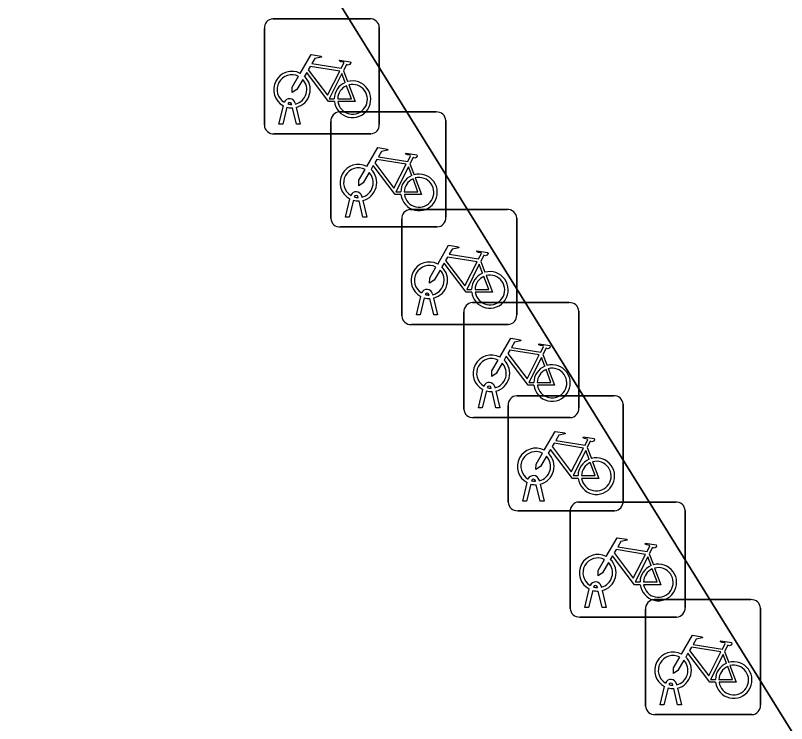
# Model space of a CAD drawing. Extents: x 159279 to 160377, y 384531 to 385888.
# Drawn here: x 159793.08 to 159799.78, y 385579.22 to 385585.37 of the extents above; entities that cross this region are included whole.
import ezdxf

# ---------------------------------------------------------------- set-up
doc = ezdxf.new("R2010")
doc.units = 0
for name, color, linetype in [('IMGEO_Fietsenrek', 7, 'Continuous'), ('IMGEO_Groenvoorziening', 7, 'Continuous'), ('IMGEO_Voetpad_open', 7, 'Continuous')]:
    doc.layers.add(name, color=color, linetype=linetype)

msp = doc.modelspace()

# ---------------------------------------------------------------- linework, layer by layer
at = {"layer": 'IMGEO_Fietsenrek'}
for p, q in [((159795.3199, 385585.3435), (159796.1608, 385585.3435)), ((159796.1608, 385585.3435), (159795.3199, 385585.3435)), ((159795.2455, 385584.4189), (159795.2455, 385585.2598)), ((159795.2455, 385585.2598), (159795.2455, 385584.4189)), ((159796.2445, 385585.2691), (159796.2445, 385584.4282)), ((159796.2445, 385584.4282), (159796.2445, 385585.2691)), ((159795.9322, 385584.8932), (159795.9685, 385584.798)), ((159795.3725, 385584.4283), (159795.4108, 385584.5883)), ((159795.4412, 385584.5761), (159795.4059, 385584.4283)), ((159795.4829, 385584.5999), (159795.4819, 385584.6042)), ((159795.524, 385584.4283), (159795.4901, 385584.57)), ((159795.5136, 385584.6114), (159795.5154, 385584.6035)), ((159795.5224, 385584.5743), (159795.5574, 385584.4283)), ((159795.8979, 385584.5345), (159796.7388, 385584.5345)), ((159796.7388, 385584.5345), (159795.8979, 385584.5345)), ((159795.4059, 385584.4283), (159795.3725, 385584.4283)), ((159795.5574, 385584.4283), (159795.524, 385584.4283)), ((159795.8235, 385583.6099), (159795.8235, 385584.4508)), ((159795.8235, 385584.4508), (159795.8235, 385583.6099)), ((159796.8225, 385584.4601), (159796.8225, 385583.6192)), ((159796.8225, 385583.6192), (159796.8225, 385584.4601)), ((159796.1701, 385584.3445), (159795.3292, 385584.3445)), ((159795.3292, 385584.3445), (159796.1701, 385584.3445)), ((159796.5102, 385584.0842), (159796.5465, 385583.989)), ((159795.9505, 385583.6193), (159795.9888, 385583.7793)), ((159796.0192, 385583.7671), (159795.9839, 385583.6193)), ((159796.0609, 385583.7909), (159796.0599, 385583.7952)), ((159796.102, 385583.6193), (159796.0681, 385583.761)), ((159796.0916, 385583.8024), (159796.0934, 385583.7945)), ((159796.1004, 385583.7653), (159796.1354, 385583.6193)), ((159796.5139, 385583.6865), (159797.3548, 385583.6865)), ((159797.3548, 385583.6865), (159796.5139, 385583.6865)), ((159795.9839, 385583.6193), (159795.9505, 385583.6193)), ((159796.1354, 385583.6193), (159796.102, 385583.6193)), ((159797.4385, 385583.6121), (159797.4385, 385582.7712)), ((159797.4385, 385582.7712), (159797.4385, 385583.6121)), ((159796.4395, 385582.7619), (159796.4395, 385583.6028)), ((159796.4395, 385583.6028), (159796.4395, 385582.7619)), ((159796.7481, 385583.5355), (159795.9072, 385583.5355)), ((159795.9072, 385583.5355), (159796.7481, 385583.5355)), ((159797.1262, 385583.2362), (159797.1625, 385583.141)), ((159796.6769, 385582.9429), (159796.6759, 385582.9472)), ((159796.7076, 385582.9544), (159796.7094, 385582.9465)), ((159796.5665, 385582.7713), (159796.6048, 385582.9313)), ((159796.6352, 385582.9191), (159796.5999, 385582.7713)), ((159796.718, 385582.7713), (159796.6841, 385582.913)), ((159796.7164, 385582.9173), (159796.7514, 385582.7713)), ((159797.0539, 385582.8775), (159797.8948, 385582.8775)), ((159797.8948, 385582.8775), (159797.0539, 385582.8775)), ((159797.9785, 385582.8031), (159797.9785, 385581.9622)), ((159797.9785, 385581.9622), (159797.9785, 385582.8031)), ((159796.5999, 385582.7713), (159796.5665, 385582.7713)), ((159796.7514, 385582.7713), (159796.718, 385582.7713)), ((159796.9795, 385581.9529), (159796.9795, 385582.7938)), ((159796.9795, 385582.7938), (159796.9795, 385581.9529)), ((159797.3641, 385582.6875), (159796.5232, 385582.6875)), ((159796.5232, 385582.6875), (159797.3641, 385582.6875)), ((159797.6662, 385582.4272), (159797.7025, 385582.332)), ((159797.2169, 385582.1339), (159797.2159, 385582.1382)), ((159797.2476, 385582.1454), (159797.2494, 385582.1375)), ((159797.1065, 385581.9623), (159797.1448, 385582.1223)), ((159797.1752, 385582.1101), (159797.1399, 385581.9623)), ((159797.258, 385581.9623), (159797.2241, 385582.104)), ((159797.2564, 385582.1083), (159797.2914, 385581.9623)), ((159797.4389, 385582.0685), (159798.2798, 385582.0685)), ((159798.2798, 385582.0685), (159797.4389, 385582.0685)), ((159797.1399, 385581.9623), (159797.1065, 385581.9623)), ((159797.2914, 385581.9623), (159797.258, 385581.9623)), ((159797.3645, 385581.1439), (159797.3645, 385581.9848)), ((159797.3645, 385581.9848), (159797.3645, 385581.1439)), ((159798.3635, 385581.9941), (159798.3635, 385581.1532)), ((159798.3635, 385581.1532), (159798.3635, 385581.9941)), ((159797.9041, 385581.8785), (159797.0632, 385581.8785)), ((159797.0632, 385581.8785), (159797.9041, 385581.8785)), ((159798.0512, 385581.6182), (159798.0875, 385581.523)), ((159797.6019, 385581.3249), (159797.6009, 385581.3292)), ((159797.6326, 385581.3364), (159797.6344, 385581.3285)), ((159797.4915, 385581.1533), (159797.5298, 385581.3133)), ((159797.5602, 385581.3011), (159797.5249, 385581.1533)), ((159797.643, 385581.1533), (159797.6091, 385581.295)), ((159797.6414, 385581.2993), (159797.6764, 385581.1533)), ((159797.5249, 385581.1533), (159797.4915, 385581.1533)), ((159797.6764, 385581.1533), (159797.643, 385581.1533)), ((159797.9779, 385581.1445), (159798.8188, 385581.1445)), ((159798.8188, 385581.1445), (159797.9779, 385581.1445)), ((159798.2891, 385581.0695), (159797.4482, 385581.0695)), ((159797.4482, 385581.0695), (159798.2891, 385581.0695)), ((159797.9035, 385580.2199), (159797.9035, 385581.0608)), ((159797.9035, 385581.0608), (159797.9035, 385580.2199)), ((159798.9025, 385581.0701), (159798.9025, 385580.2292)), ((159798.9025, 385580.2292), (159798.9025, 385581.0701)), ((159798.5902, 385580.6942), (159798.6265, 385580.599)), ((159798.1409, 385580.4009), (159798.1399, 385580.4052)), ((159798.1716, 385580.4124), (159798.1734, 385580.4045)), ((159798.0305, 385580.2293), (159798.0688, 385580.3893)), ((159798.0992, 385580.3771), (159798.0639, 385580.2293)), ((159798.182, 385580.2293), (159798.1481, 385580.371)), ((159798.1804, 385580.3753), (159798.2154, 385580.2293)), ((159798.6329, 385580.2965), (159799.4738, 385580.2965)), ((159799.4738, 385580.2965), (159798.6329, 385580.2965)), ((159798.0639, 385580.2293), (159798.0305, 385580.2293)), ((159798.2154, 385580.2293), (159798.182, 385580.2293)), ((159798.5585, 385579.3719), (159798.5585, 385580.2128)), ((159798.5585, 385580.2128), (159798.5585, 385579.3719)), ((159799.5575, 385580.2221), (159799.5575, 385579.3812)), ((159799.5575, 385579.3812), (159799.5575, 385580.2221)), ((159798.8281, 385580.1455), (159797.9872, 385580.1455)), ((159797.9872, 385580.1455), (159798.8281, 385580.1455)), ((159799.2452, 385579.8462), (159799.2815, 385579.751)), ((159798.6855, 385579.3813), (159798.7238, 385579.5413)), ((159798.7542, 385579.5291), (159798.7189, 385579.3813)), ((159798.7959, 385579.5529), (159798.7949, 385579.5572)), ((159798.837, 385579.3813), (159798.8031, 385579.523)), ((159798.8266, 385579.5644), (159798.8284, 385579.5565)), ((159798.8354, 385579.5273), (159798.8704, 385579.3813)), ((159798.7189, 385579.3813), (159798.6855, 385579.3813)), ((159798.8704, 385579.3813), (159798.837, 385579.3813)), ((159799.4831, 385579.2975), (159798.6422, 385579.2975)), ((159798.6422, 385579.2975), (159799.4831, 385579.2975))]:
    msp.add_line(p, q, dxfattribs=at)
for points in [[(159795.5581, 385584.8702), (159795.6528, 385585.0337), (159795.739, 385585.0199), (159795.7407, 385585.0112), (159795.6846, 385585.0003), (159795.6584, 385584.955), (159795.9136, 385584.9142)], [(159795.9136, 385584.9142), (159795.9386, 385584.963), (159795.9335, 385584.967), (159795.9103, 385584.9707), (159795.8976, 385584.9782), (159795.8966, 385584.9813), (159795.8988, 385584.9859), (159795.9936, 385584.9708), (159795.9959, 385584.9605), (159795.9865, 385584.9481), (159795.9741, 385584.9417), (159795.9596, 385584.9479), (159795.9322, 385584.8932)], [(159795.9007, 385584.889), (159795.6439, 385584.93), (159795.6272, 385584.9012), (159795.7942, 385584.6809), (159795.9007, 385584.889)], [(159795.5788, 385584.8177), (159795.5272, 385584.7285), (159795.4873, 385584.7025), (159795.4885, 385584.75), (159795.543, 385584.8442)], [(159795.8538, 385584.6255), (159795.8041, 385584.6256), (159795.6134, 385584.8773), (159795.5944, 385584.8445)], [(159795.9487, 385584.791), (159795.9194, 385584.8678), (159795.81, 385584.6497), (159795.8527, 385584.6496)], [(159795.8827, 385584.6495), (159796.0026, 385584.6493), (159795.9594, 385584.7629)], [(159795.9792, 385584.7698), (159796.0342, 385584.6252), (159795.8841, 385584.6255)], [(159796.1361, 385584.0612), (159796.2308, 385584.2247), (159796.317, 385584.2109), (159796.3187, 385584.2022), (159796.2626, 385584.1913), (159796.2364, 385584.146), (159796.4916, 385584.1052)], [(159796.4916, 385584.1052), (159796.5166, 385584.154), (159796.5115, 385584.158), (159796.4883, 385584.1617), (159796.4756, 385584.1692), (159796.4746, 385584.1723), (159796.4768, 385584.1769), (159796.5716, 385584.1618), (159796.5739, 385584.1515), (159796.5645, 385584.1391), (159796.5521, 385584.1327), (159796.5376, 385584.1389), (159796.5102, 385584.0842)], [(159796.4787, 385584.08), (159796.2219, 385584.121), (159796.2052, 385584.0922), (159796.3722, 385583.8719), (159796.4787, 385584.08)], [(159796.1568, 385584.0087), (159796.1052, 385583.9195), (159796.0653, 385583.8935), (159796.0665, 385583.941), (159796.121, 385584.0352)], [(159796.4318, 385583.8165), (159796.3821, 385583.8166), (159796.1914, 385584.0683), (159796.1724, 385584.0355)], [(159796.5267, 385583.982), (159796.4974, 385584.0588), (159796.388, 385583.8407), (159796.4307, 385583.8406)], [(159796.4607, 385583.8405), (159796.5806, 385583.8403), (159796.5374, 385583.9539)], [(159796.5572, 385583.9608), (159796.6122, 385583.8162), (159796.4621, 385583.8165)], [(159796.7521, 385583.2132), (159796.8468, 385583.3767), (159796.933, 385583.3629), (159796.9347, 385583.3542), (159796.8786, 385583.3433), (159796.8524, 385583.298), (159797.1076, 385583.2572)], [(159797.0947, 385583.232), (159796.8379, 385583.273), (159796.8212, 385583.2442), (159796.9882, 385583.0239), (159797.0947, 385583.232)], [(159797.1076, 385583.2572), (159797.1326, 385583.306), (159797.1275, 385583.31), (159797.1043, 385583.3137), (159797.0916, 385583.3212), (159797.0906, 385583.3243), (159797.0928, 385583.3289), (159797.1876, 385583.3138), (159797.1899, 385583.3035), (159797.1805, 385583.2911), (159797.1681, 385583.2847), (159797.1536, 385583.2909), (159797.1262, 385583.2362)], [(159797.0478, 385582.9685), (159796.9981, 385582.9686), (159796.8074, 385583.2203), (159796.7884, 385583.1875)], [(159797.1427, 385583.134), (159797.1134, 385583.2108), (159797.004, 385582.9927), (159797.0467, 385582.9926)], [(159796.7728, 385583.1607), (159796.7212, 385583.0715), (159796.6813, 385583.0455), (159796.6825, 385583.093), (159796.737, 385583.1872)], [(159797.0767, 385582.9925), (159797.1966, 385582.9923), (159797.1534, 385583.1059)], [(159797.1732, 385583.1128), (159797.2282, 385582.9682), (159797.0781, 385582.9685)], [(159797.2921, 385582.4042), (159797.3868, 385582.5677), (159797.473, 385582.5539), (159797.4747, 385582.5452), (159797.4186, 385582.5343), (159797.3924, 385582.489), (159797.6476, 385582.4482)], [(159797.6476, 385582.4482), (159797.6726, 385582.497), (159797.6675, 385582.501), (159797.6443, 385582.5047), (159797.6316, 385582.5122), (159797.6306, 385582.5153), (159797.6328, 385582.5199), (159797.7276, 385582.5048), (159797.7299, 385582.4945), (159797.7205, 385582.4821), (159797.7081, 385582.4757), (159797.6936, 385582.4819), (159797.6662, 385582.4272)], [(159797.5878, 385582.1595), (159797.5381, 385582.1596), (159797.3474, 385582.4113), (159797.3284, 385582.3785)], [(159797.6347, 385582.423), (159797.3779, 385582.464), (159797.3612, 385582.4352), (159797.5282, 385582.2149), (159797.6347, 385582.423)], [(159797.6827, 385582.325), (159797.6534, 385582.4018), (159797.544, 385582.1837), (159797.5867, 385582.1836)], [(159797.3128, 385582.3517), (159797.2612, 385582.2625), (159797.2213, 385582.2365), (159797.2225, 385582.284), (159797.277, 385582.3782)], [(159797.6167, 385582.1835), (159797.7366, 385582.1833), (159797.6934, 385582.2969)], [(159797.7132, 385582.3038), (159797.7682, 385582.1592), (159797.6181, 385582.1595)], [(159797.6771, 385581.5952), (159797.7718, 385581.7587), (159797.858, 385581.7449), (159797.8597, 385581.7362), (159797.8036, 385581.7253), (159797.7774, 385581.68), (159798.0326, 385581.6392)], [(159798.0326, 385581.6392), (159798.0576, 385581.688), (159798.0525, 385581.692), (159798.0293, 385581.6957), (159798.0166, 385581.7032), (159798.0156, 385581.7063), (159798.0178, 385581.7109), (159798.1126, 385581.6958), (159798.1149, 385581.6855), (159798.1055, 385581.6731), (159798.0931, 385581.6667), (159798.0786, 385581.6729), (159798.0512, 385581.6182)], [(159797.9728, 385581.3505), (159797.9231, 385581.3506), (159797.7324, 385581.6023), (159797.7134, 385581.5695)], [(159798.0197, 385581.614), (159797.7629, 385581.655), (159797.7462, 385581.6262), (159797.9132, 385581.4059), (159798.0197, 385581.614)], [(159797.6978, 385581.5427), (159797.6462, 385581.4535), (159797.6063, 385581.4275), (159797.6075, 385581.475), (159797.662, 385581.5692)], [(159798.0677, 385581.516), (159798.0384, 385581.5928), (159797.929, 385581.3747), (159797.9717, 385581.3746)], [(159798.0017, 385581.3745), (159798.1216, 385581.3743), (159798.0784, 385581.4879)], [(159798.0982, 385581.4948), (159798.1532, 385581.3502), (159798.0031, 385581.3505)], [(159798.2161, 385580.6712), (159798.3108, 385580.8347), (159798.397, 385580.8209), (159798.3987, 385580.8122), (159798.3426, 385580.8013), (159798.3164, 385580.756), (159798.5716, 385580.7152)], [(159798.5587, 385580.69), (159798.3019, 385580.731), (159798.2852, 385580.7022), (159798.4522, 385580.4819), (159798.5587, 385580.69)], [(159798.5716, 385580.7152), (159798.5966, 385580.764), (159798.5915, 385580.768), (159798.5683, 385580.7717), (159798.5556, 385580.7792), (159798.5546, 385580.7823), (159798.5568, 385580.7869), (159798.6516, 385580.7718), (159798.6539, 385580.7615), (159798.6445, 385580.7491), (159798.6321, 385580.7427), (159798.6176, 385580.7489), (159798.5902, 385580.6942)], [(159798.5118, 385580.4265), (159798.4621, 385580.4266), (159798.2714, 385580.6783), (159798.2524, 385580.6455)], [(159798.6067, 385580.592), (159798.5774, 385580.6688), (159798.468, 385580.4507), (159798.5107, 385580.4506)], [(159798.2368, 385580.6187), (159798.1852, 385580.5295), (159798.1453, 385580.5035), (159798.1465, 385580.551), (159798.201, 385580.6452)], [(159798.5407, 385580.4505), (159798.6606, 385580.4503), (159798.6174, 385580.5639)], [(159798.6372, 385580.5708), (159798.6922, 385580.4262), (159798.5421, 385580.4265)], [(159798.8711, 385579.8232), (159798.9658, 385579.9867), (159799.052, 385579.9729), (159799.0537, 385579.9642), (159798.9976, 385579.9533), (159798.9714, 385579.908), (159799.2266, 385579.8672)], [(159799.2266, 385579.8672), (159799.2516, 385579.916), (159799.2465, 385579.92), (159799.2233, 385579.9237), (159799.2106, 385579.9312), (159799.2096, 385579.9343), (159799.2118, 385579.9389), (159799.3066, 385579.9238), (159799.3089, 385579.9135), (159799.2995, 385579.9011), (159799.2871, 385579.8947), (159799.2726, 385579.9009), (159799.2452, 385579.8462)], [(159799.2137, 385579.842), (159798.9569, 385579.883), (159798.9402, 385579.8542), (159799.1072, 385579.6339), (159799.2137, 385579.842)], [(159798.8918, 385579.7707), (159798.8402, 385579.6815), (159798.8003, 385579.6555), (159798.8015, 385579.703), (159798.856, 385579.7972)], [(159799.1668, 385579.5785), (159799.1171, 385579.5786), (159798.9264, 385579.8303), (159798.9074, 385579.7975)], [(159799.2617, 385579.744), (159799.2324, 385579.8208), (159799.123, 385579.6027), (159799.1657, 385579.6026)], [(159799.2922, 385579.7228), (159799.3472, 385579.5782), (159799.1971, 385579.5785)], [(159799.1957, 385579.6025), (159799.3156, 385579.6023), (159799.2724, 385579.7159)]]:
    msp.add_lwpolyline(points, dxfattribs=at)
for centre, radius, start, end in [((159795.3232, 385585.2656), 0.0779, 92.4484, 184.28452), ((159795.3232, 385585.2656), 0.0779, 92.4484, 184.28452), ((159796.1666, 385585.2658), 0.0779, 2.4484, 94.28452), ((159796.1666, 385585.2658), 0.0779, 2.4484, 94.28452), ((159795.4851, 385584.7289), 0.159, 62.67661, 242.13685), ((159795.4851, 385584.7289), 0.129, 63.31916, 238.90302), ((159795.4851, 385584.7289), 0.129, 283.60429, 43.43025), ((159795.4851, 385584.7289), 0.159, 283.5766, 46.60424), ((159796.0117, 385584.6449), 0.159, 113.3408, 178.32165), ((159796.0117, 385584.6449), 0.159, 187.0065, 105.77075), ((159796.0117, 385584.6449), 0.129, 113.92302, 177.95563), ((159796.0117, 385584.6449), 0.129, 188.67146, 104.58832), ((159795.4649, 385584.6003), 0.0499, 12.8025, 158.69338), ((159795.4649, 385584.6003), 0.0174, 12.8025, 163.45023), ((159795.4851, 385584.7289), 0.159, 253.99666, 271.78671), ((159795.4851, 385584.7289), 0.129, 253.41502, 269.02044), ((159795.9012, 385584.4566), 0.0779, 92.4484, 184.28452), ((159795.9012, 385584.4566), 0.0779, 92.4484, 184.28452), ((159796.7446, 385584.4568), 0.0779, 2.4484, 94.28452), ((159796.7446, 385584.4568), 0.0779, 2.4484, 94.28452), ((159795.3234, 385584.4222), 0.0779, 182.4484, 274.28452), ((159795.3234, 385584.4222), 0.0779, 182.4484, 274.28452), ((159796.1668, 385584.4224), 0.0779, 272.4484, 4.28452), ((159796.1668, 385584.4224), 0.0779, 272.4484, 4.28452), ((159796.0631, 385583.9199), 0.159, 62.67661, 242.13685), ((159796.0631, 385583.9199), 0.129, 63.31916, 238.90302), ((159796.0631, 385583.9199), 0.159, 283.5766, 46.60424), ((159796.0631, 385583.9199), 0.129, 283.60429, 43.43025), ((159796.5897, 385583.8359), 0.159, 113.3408, 178.32165), ((159796.5897, 385583.8359), 0.159, 187.0065, 105.77075), ((159796.5897, 385583.8359), 0.129, 113.92302, 177.95563), ((159796.5897, 385583.8359), 0.129, 188.67146, 104.58832), ((159796.0429, 385583.7913), 0.0499, 12.8025, 158.69338), ((159796.0429, 385583.7913), 0.0174, 12.8025, 163.45023), ((159796.0631, 385583.9199), 0.159, 253.99666, 271.78671), ((159796.0631, 385583.9199), 0.129, 253.41502, 269.02044), ((159796.5172, 385583.6086), 0.0779, 92.4484, 184.28452), ((159796.5172, 385583.6086), 0.0779, 92.4484, 184.28452), ((159797.3606, 385583.6088), 0.0779, 2.4484, 94.28452), ((159797.3606, 385583.6088), 0.0779, 2.4484, 94.28452), ((159795.9014, 385583.6132), 0.0779, 182.4484, 274.28452), ((159795.9014, 385583.6132), 0.0779, 182.4484, 274.28452), ((159796.7448, 385583.6134), 0.0779, 272.4484, 4.28452), ((159796.7448, 385583.6134), 0.0779, 272.4484, 4.28452), ((159796.6791, 385583.0719), 0.159, 62.67661, 242.13685), ((159796.6791, 385583.0719), 0.129, 63.31916, 238.90302), ((159796.6791, 385583.0719), 0.129, 283.60429, 43.43025), ((159796.6791, 385583.0719), 0.159, 283.5766, 46.60424), ((159797.2057, 385582.9879), 0.159, 187.0065, 105.77075), ((159797.2057, 385582.9879), 0.159, 113.3408, 178.32165), ((159797.2057, 385582.9879), 0.129, 113.92302, 177.95563), ((159797.2057, 385582.9879), 0.129, 188.67146, 104.58832), ((159796.6589, 385582.9433), 0.0499, 12.8025, 158.69338), ((159796.6589, 385582.9433), 0.0174, 12.8025, 163.45023), ((159796.6791, 385583.0719), 0.129, 253.41502, 269.02044), ((159796.6791, 385583.0719), 0.159, 253.99666, 271.78671), ((159797.0572, 385582.7996), 0.0779, 92.4484, 184.28452), ((159797.0572, 385582.7996), 0.0779, 92.4484, 184.28452), ((159797.9006, 385582.7998), 0.0779, 2.4484, 94.28452), ((159797.9006, 385582.7998), 0.0779, 2.4484, 94.28452), ((159796.5174, 385582.7652), 0.0779, 182.4484, 274.28452), ((159796.5174, 385582.7652), 0.0779, 182.4484, 274.28452), ((159797.3608, 385582.7654), 0.0779, 272.4484, 4.28452), ((159797.3608, 385582.7654), 0.0779, 272.4484, 4.28452), ((159797.2191, 385582.2629), 0.159, 62.67661, 242.13685), ((159797.2191, 385582.2629), 0.129, 63.31916, 238.90302), ((159797.2191, 385582.2629), 0.129, 283.60429, 43.43025), ((159797.2191, 385582.2629), 0.159, 283.5766, 46.60424), ((159797.7457, 385582.1789), 0.159, 187.0065, 105.77075), ((159797.7457, 385582.1789), 0.159, 113.3408, 178.32165), ((159797.7457, 385582.1789), 0.129, 113.92302, 177.95563), ((159797.7457, 385582.1789), 0.129, 188.67146, 104.58832), ((159797.1989, 385582.1343), 0.0499, 12.8025, 158.69338), ((159797.1989, 385582.1343), 0.0174, 12.8025, 163.45023), ((159797.2191, 385582.2629), 0.129, 253.41502, 269.02044), ((159797.2191, 385582.2629), 0.159, 253.99666, 271.78671), ((159797.4422, 385581.9906), 0.0779, 92.4484, 184.28452), ((159797.4422, 385581.9906), 0.0779, 92.4484, 184.28452), ((159798.2856, 385581.9908), 0.0779, 2.4484, 94.28452), ((159798.2856, 385581.9908), 0.0779, 2.4484, 94.28452), ((159797.0574, 385581.9562), 0.0779, 182.4484, 274.28452), ((159797.0574, 385581.9562), 0.0779, 182.4484, 274.28452), ((159797.9008, 385581.9564), 0.0779, 272.4484, 4.28452), ((159797.9008, 385581.9564), 0.0779, 272.4484, 4.28452), ((159797.6041, 385581.4539), 0.159, 62.67661, 242.13685), ((159797.6041, 385581.4539), 0.129, 63.31916, 238.90302), ((159797.6041, 385581.4539), 0.129, 283.60429, 43.43025), ((159797.6041, 385581.4539), 0.159, 283.5766, 46.60424), ((159798.1307, 385581.3699), 0.159, 187.0065, 105.77075), ((159798.1307, 385581.3699), 0.159, 113.3408, 178.32165), ((159798.1307, 385581.3699), 0.129, 113.92302, 177.95563), ((159798.1307, 385581.3699), 0.129, 188.67146, 104.58832), ((159797.5839, 385581.3253), 0.0499, 12.8025, 158.69338), ((159797.5839, 385581.3253), 0.0174, 12.8025, 163.45023), ((159797.6041, 385581.4539), 0.129, 253.41502, 269.02044), ((159797.6041, 385581.4539), 0.159, 253.99666, 271.78671), ((159797.4424, 385581.1472), 0.0779, 182.4484, 274.28452), ((159797.4424, 385581.1472), 0.0779, 182.4484, 274.28452), ((159797.9812, 385581.0666), 0.0779, 92.4484, 184.28452), ((159797.9812, 385581.0666), 0.0779, 92.4484, 184.28452), ((159798.2858, 385581.1474), 0.0779, 272.4484, 4.28452), ((159798.2858, 385581.1474), 0.0779, 272.4484, 4.28452), ((159798.8246, 385581.0668), 0.0779, 2.4484, 94.28452), ((159798.8246, 385581.0668), 0.0779, 2.4484, 94.28452), ((159798.1431, 385580.5299), 0.159, 62.67661, 242.13685), ((159798.1431, 385580.5299), 0.129, 63.31916, 238.90302), ((159798.1431, 385580.5299), 0.129, 283.60429, 43.43025), ((159798.1431, 385580.5299), 0.159, 283.5766, 46.60424), ((159798.6697, 385580.4459), 0.159, 113.3408, 178.32165), ((159798.6697, 385580.4459), 0.159, 187.0065, 105.77075), ((159798.6697, 385580.4459), 0.129, 113.92302, 177.95563), ((159798.6697, 385580.4459), 0.129, 188.67146, 104.58832), ((159798.1229, 385580.4013), 0.0499, 12.8025, 158.69338), ((159798.1229, 385580.4013), 0.0174, 12.8025, 163.45023), ((159798.1431, 385580.5299), 0.129, 253.41502, 269.02044), ((159798.1431, 385580.5299), 0.159, 253.99666, 271.78671), ((159798.6362, 385580.2186), 0.0779, 92.4484, 184.28452), ((159798.6362, 385580.2186), 0.0779, 92.4484, 184.28452), ((159799.4796, 385580.2188), 0.0779, 2.4484, 94.28452), ((159799.4796, 385580.2188), 0.0779, 2.4484, 94.28452), ((159797.9814, 385580.2232), 0.0779, 182.4484, 274.28452), ((159797.9814, 385580.2232), 0.0779, 182.4484, 274.28452), ((159798.8248, 385580.2234), 0.0779, 272.4484, 4.28452), ((159798.8248, 385580.2234), 0.0779, 272.4484, 4.28452), ((159798.7981, 385579.6819), 0.159, 62.67661, 242.13685), ((159798.7981, 385579.6819), 0.129, 63.31916, 238.90302), ((159798.7981, 385579.6819), 0.159, 283.5766, 46.60424), ((159798.7981, 385579.6819), 0.129, 283.60429, 43.43025), ((159799.3247, 385579.5979), 0.159, 113.3408, 178.32165), ((159799.3247, 385579.5979), 0.159, 187.0065, 105.77075), ((159799.3247, 385579.5979), 0.129, 188.67146, 104.58832), ((159799.3247, 385579.5979), 0.129, 113.92302, 177.95563), ((159798.7779, 385579.5533), 0.0499, 12.8025, 158.69338), ((159798.7981, 385579.6819), 0.159, 253.99666, 271.78671), ((159798.7779, 385579.5533), 0.0174, 12.8025, 163.45023), ((159798.7981, 385579.6819), 0.129, 253.41502, 269.02044), ((159798.6364, 385579.3752), 0.0779, 182.4484, 274.28452), ((159798.6364, 385579.3752), 0.0779, 182.4484, 274.28452), ((159799.4798, 385579.3754), 0.0779, 272.4484, 4.28452), ((159799.4798, 385579.3754), 0.0779, 272.4484, 4.28452)]:
    msp.add_arc(centre, radius, start, end, dxfattribs=at)
at = {"layer": 'IMGEO_Groenvoorziening'}
msp.add_lwpolyline([(159836.594, 385576.197), (159818.175, 385605.648), (159817.354, 385606.96), (159816.163, 385608.864), (159810.814, 385605.553), (159813.698, 385600.882), (159777.394, 385578.184), (159777.319, 385577.896), (159778.966, 385578.836), (159784.696, 385582.109), (159786.464, 385583.19), (159794.33, 385588.001), (159800.999, 385577.268), (159814.157, 385585.444), (159817.007, 385580.869), (159857.359, 385516.083)], dxfattribs=at)
at = {"layer": 'IMGEO_Voetpad_open'}
msp.add_lwpolyline([(159802.913, 385574.996), (159804.077, 385575.728), (159805.406, 385573.591), (159811.586, 385577.468), (159817.007, 385580.869), (159814.157, 385585.444), (159800.999, 385577.268), (159794.33, 385588.001), (159786.464, 385583.19), (159793.805, 385571.066), (159792.613, 385570.325), (159792.848, 385569.856), (159792.629, 385569.38), (159794.805, 385565.888), (159795.835, 385564.236), (159808.541, 385543.849)], dxfattribs=at)

doc.saveas('drawing.dxf')
